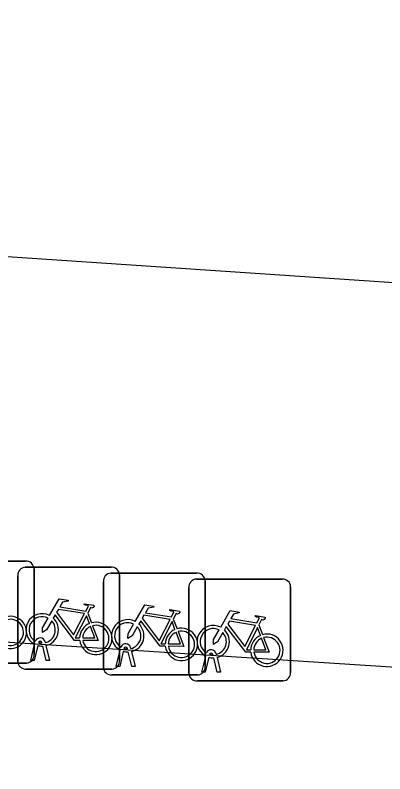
# Model space of a CAD drawing. Extents: x 161848 to 162726, y 385382 to 386521.
# Drawn here: x 162082.04 to 162085.67, y 385625.61 to 385633.06 of the extents above; entities that cross this region are included whole.
import ezdxf

# ---------------------------------------------------------------- set-up
doc = ezdxf.new("R2010")
doc.units = 0
for name, color, linetype in [('IMGEO_Fietsenrek', 7, 'Continuous'), ('IMGEO_Pand', 7, 'Continuous'), ('IMGEO_Rijbaan_lokaal_open', 7, 'Continuous')]:
    doc.layers.add(name, color=color, linetype=linetype)

msp = doc.modelspace()

# ---------------------------------------------------------------- linework, layer by layer
at = {"layer": 'IMGEO_Fietsenrek'}
for p, q in [((162081.3049, 385627.6975), (162082.1458, 385627.6975)), ((162082.1458, 385627.6975), (162081.3049, 385627.6975)), ((162082.1439, 385627.6385), (162082.9848, 385627.6385)), ((162082.9848, 385627.6385), (162082.1439, 385627.6385)), ((162082.2295, 385627.6231), (162082.2295, 385626.7822)), ((162082.2295, 385626.7822), (162082.2295, 385627.6231)), ((162082.9839, 385627.5805), (162083.8248, 385627.5805)), ((162083.8248, 385627.5805), (162082.9839, 385627.5805)), ((162082.0695, 385626.7139), (162082.0695, 385627.5548)), ((162082.0695, 385627.5548), (162082.0695, 385626.7139)), ((162083.0685, 385627.5641), (162083.0685, 385626.7232)), ((162083.0685, 385626.7232), (162083.0685, 385627.5641)), ((162083.8229, 385627.5225), (162084.6638, 385627.5225)), ((162084.6638, 385627.5225), (162083.8229, 385627.5225)), ((162083.9085, 385627.5061), (162083.9085, 385626.6652)), ((162083.9085, 385626.6652), (162083.9085, 385627.5061)), ((162082.9095, 385626.6559), (162082.9095, 385627.4968)), ((162082.9095, 385627.4968), (162082.9095, 385626.6559)), ((162083.7485, 385626.5979), (162083.7485, 385627.4388)), ((162083.7485, 385627.4388), (162083.7485, 385626.5979)), ((162084.7475, 385627.4481), (162084.7475, 385626.6072)), ((162084.7475, 385626.6072), (162084.7475, 385627.4481)), ((162082.7562, 385627.1882), (162082.7925, 385627.093)), ((162083.5962, 385627.1302), (162083.6325, 385627.035)), ((162084.4352, 385627.0722), (162084.4715, 385626.977)), ((162082.3376, 385626.9064), (162082.3394, 385626.8985)), ((162082.1965, 385626.7233), (162082.2348, 385626.8833)), ((162082.2652, 385626.8711), (162082.2299, 385626.7233)), ((162082.3069, 385626.8949), (162082.3059, 385626.8992)), ((162082.348, 385626.7233), (162082.3141, 385626.865)), ((162082.3464, 385626.8693), (162082.3814, 385626.7233)), ((162083.1469, 385626.8369), (162083.1459, 385626.8412)), ((162083.1776, 385626.8484), (162083.1794, 385626.8405)), ((162083.0365, 385626.6653), (162083.0748, 385626.8253)), ((162083.1052, 385626.8131), (162083.0699, 385626.6653)), ((162083.188, 385626.6653), (162083.1541, 385626.807)), ((162083.1864, 385626.8113), (162083.2214, 385626.6653)), ((162083.8755, 385626.6073), (162083.9138, 385626.7673)), ((162083.9442, 385626.7551), (162083.9089, 385626.6073)), ((162083.9859, 385626.7789), (162083.9849, 385626.7832)), ((162084.0166, 385626.7904), (162084.0184, 385626.7825)), ((162084.0254, 385626.7533), (162084.0604, 385626.6073)), ((162082.1551, 385626.6985), (162081.3142, 385626.6985)), ((162081.3142, 385626.6985), (162082.1551, 385626.6985)), ((162082.2299, 385626.7233), (162082.1965, 385626.7233)), ((162082.3814, 385626.7233), (162082.348, 385626.7233)), ((162084.027, 385626.6073), (162083.9931, 385626.749)), ((162082.9941, 385626.6395), (162082.1532, 385626.6395)), ((162082.1532, 385626.6395), (162082.9941, 385626.6395)), ((162083.0699, 385626.6653), (162083.0365, 385626.6653)), ((162083.2214, 385626.6653), (162083.188, 385626.6653)), ((162083.9089, 385626.6073), (162083.8755, 385626.6073)), ((162084.0604, 385626.6073), (162084.027, 385626.6073)), ((162083.8341, 385626.5815), (162082.9932, 385626.5815)), ((162082.9932, 385626.5815), (162083.8341, 385626.5815)), ((162084.6731, 385626.5235), (162083.8322, 385626.5235)), ((162083.8322, 385626.5235), (162084.6731, 385626.5235))]:
    msp.add_line(p, q, dxfattribs=at)
for points in [[(162082.3821, 385627.1652), (162082.4768, 385627.3287), (162082.563, 385627.3149), (162082.5647, 385627.3062), (162082.5086, 385627.2953), (162082.4824, 385627.25), (162082.7376, 385627.2092)], [(162082.7376, 385627.2092), (162082.7626, 385627.258), (162082.7575, 385627.262), (162082.7343, 385627.2657), (162082.7216, 385627.2732), (162082.7206, 385627.2763), (162082.7228, 385627.2809), (162082.8176, 385627.2658), (162082.8199, 385627.2555), (162082.8105, 385627.2431), (162082.7981, 385627.2367), (162082.7836, 385627.2429), (162082.7562, 385627.1882)], [(162082.7247, 385627.184), (162082.4679, 385627.225), (162082.4512, 385627.1962), (162082.6182, 385626.9759), (162082.7247, 385627.184)], [(162083.2221, 385627.1072), (162083.3168, 385627.2707), (162083.403, 385627.2569), (162083.4047, 385627.2482), (162083.3486, 385627.2373), (162083.3224, 385627.192), (162083.5776, 385627.1512)], [(162083.5776, 385627.1512), (162083.6026, 385627.2), (162083.5975, 385627.204), (162083.5743, 385627.2077), (162083.5616, 385627.2152), (162083.5606, 385627.2183), (162083.5628, 385627.2229), (162083.6576, 385627.2078), (162083.6599, 385627.1975), (162083.6505, 385627.1851), (162083.6381, 385627.1787), (162083.6236, 385627.1849), (162083.5962, 385627.1302)], [(162084.0611, 385627.0492), (162084.1558, 385627.2127), (162084.242, 385627.1989), (162084.2437, 385627.1902), (162084.1876, 385627.1793), (162084.1614, 385627.134), (162084.4166, 385627.0932)], [(162082.4028, 385627.1127), (162082.3512, 385627.0235), (162082.3113, 385626.9975), (162082.3125, 385627.045), (162082.367, 385627.1392)], [(162082.6778, 385626.9205), (162082.6281, 385626.9206), (162082.4374, 385627.1723), (162082.4184, 385627.1395)], [(162082.7727, 385627.086), (162082.7434, 385627.1628), (162082.634, 385626.9447), (162082.6767, 385626.9446)], [(162083.5647, 385627.126), (162083.3079, 385627.167), (162083.2912, 385627.1382), (162083.4582, 385626.9179), (162083.5647, 385627.126)], [(162084.4166, 385627.0932), (162084.4416, 385627.142), (162084.4365, 385627.146), (162084.4133, 385627.1497), (162084.4006, 385627.1572), (162084.3996, 385627.1603), (162084.4018, 385627.1649), (162084.4966, 385627.1498), (162084.4989, 385627.1395), (162084.4895, 385627.1271), (162084.4771, 385627.1207), (162084.4626, 385627.1269), (162084.4352, 385627.0722)], [(162082.7067, 385626.9445), (162082.8266, 385626.9443), (162082.7834, 385627.0579)], [(162082.8032, 385627.0648), (162082.8582, 385626.9202), (162082.7081, 385626.9205)], [(162083.2428, 385627.0547), (162083.1912, 385626.9655), (162083.1513, 385626.9395), (162083.1525, 385626.987), (162083.207, 385627.0812)], [(162083.5178, 385626.8625), (162083.4681, 385626.8626), (162083.2774, 385627.1143), (162083.2584, 385627.0815)], [(162083.6127, 385627.028), (162083.5834, 385627.1048), (162083.474, 385626.8867), (162083.5167, 385626.8866)], [(162084.3568, 385626.8045), (162084.3071, 385626.8046), (162084.1164, 385627.0563), (162084.0974, 385627.0235)], [(162084.4037, 385627.068), (162084.1469, 385627.109), (162084.1302, 385627.0802), (162084.2972, 385626.8599), (162084.4037, 385627.068)], [(162083.5467, 385626.8865), (162083.6666, 385626.8863), (162083.6234, 385626.9999)], [(162083.6432, 385627.0068), (162083.6982, 385626.8622), (162083.5481, 385626.8625)], [(162084.0818, 385626.9967), (162084.0302, 385626.9075), (162083.9903, 385626.8815), (162083.9915, 385626.929), (162084.046, 385627.0232)], [(162084.4517, 385626.97), (162084.4224, 385627.0468), (162084.313, 385626.8287), (162084.3557, 385626.8286)], [(162084.3857, 385626.8285), (162084.5056, 385626.8283), (162084.4624, 385626.9419)], [(162084.4822, 385626.9488), (162084.5372, 385626.8042), (162084.3871, 385626.8045)]]:
    msp.add_lwpolyline(points, dxfattribs=at)
for centre, radius, start, end in [((162082.1516, 385627.6198), 0.0779, 2.4484, 94.28452), ((162082.1516, 385627.6198), 0.0779, 2.4484, 94.28452), ((162082.1472, 385627.5606), 0.0779, 92.4484, 184.28452), ((162082.1472, 385627.5606), 0.0779, 92.4484, 184.28452), ((162082.9872, 385627.5026), 0.0779, 92.4484, 184.28452), ((162082.9872, 385627.5026), 0.0779, 92.4484, 184.28452), ((162082.9906, 385627.5608), 0.0779, 2.4484, 94.28452), ((162082.9906, 385627.5608), 0.0779, 2.4484, 94.28452), ((162083.8306, 385627.5028), 0.0779, 2.4484, 94.28452), ((162083.8306, 385627.5028), 0.0779, 2.4484, 94.28452), ((162083.8262, 385627.4446), 0.0779, 92.4484, 184.28452), ((162083.8262, 385627.4446), 0.0779, 92.4484, 184.28452), ((162084.6696, 385627.4448), 0.0779, 2.4484, 94.28452), ((162084.6696, 385627.4448), 0.0779, 2.4484, 94.28452), ((162081.9967, 385626.9989), 0.159, 187.0065, 105.77075), ((162081.9967, 385626.9989), 0.129, 188.67146, 104.58832), ((162082.3091, 385627.0239), 0.159, 62.67661, 242.13685), ((162082.3091, 385627.0239), 0.129, 63.31916, 238.90302), ((162082.3091, 385627.0239), 0.159, 283.5766, 46.60424), ((162082.3091, 385627.0239), 0.129, 283.60429, 43.43025), ((162082.8357, 385626.9399), 0.159, 113.3408, 178.32165), ((162082.8357, 385626.9399), 0.159, 187.0065, 105.77075), ((162082.8357, 385626.9399), 0.129, 113.92302, 177.95563), ((162082.8357, 385626.9399), 0.129, 188.67146, 104.58832), ((162083.1491, 385626.9659), 0.159, 62.67661, 242.13685), ((162083.1491, 385626.9659), 0.129, 63.31916, 238.90302), ((162083.1491, 385626.9659), 0.129, 283.60429, 43.43025), ((162083.1491, 385626.9659), 0.159, 283.5766, 46.60424), ((162083.9881, 385626.9079), 0.159, 62.67661, 242.13685), ((162083.6757, 385626.8819), 0.159, 113.3408, 178.32165), ((162083.6757, 385626.8819), 0.159, 187.0065, 105.77075), ((162083.6757, 385626.8819), 0.129, 113.92302, 177.95563), ((162083.6757, 385626.8819), 0.129, 188.67146, 104.58832), ((162083.9881, 385626.9079), 0.129, 63.31916, 238.90302), ((162083.9881, 385626.9079), 0.129, 283.60429, 43.43025), ((162083.9881, 385626.9079), 0.159, 283.5766, 46.60424), ((162084.5147, 385626.8239), 0.159, 187.0065, 105.77075), ((162082.2889, 385626.8953), 0.0499, 12.8025, 158.69338), ((162082.2889, 385626.8953), 0.0174, 12.8025, 163.45023), ((162084.5147, 385626.8239), 0.159, 113.3408, 178.32165), ((162084.5147, 385626.8239), 0.129, 113.92302, 177.95563), ((162084.5147, 385626.8239), 0.129, 188.67146, 104.58832), ((162082.3091, 385627.0239), 0.159, 253.99666, 271.78671), ((162082.3091, 385627.0239), 0.129, 253.41502, 269.02044), ((162083.1289, 385626.8373), 0.0499, 12.8025, 158.69338), ((162083.1289, 385626.8373), 0.0174, 12.8025, 163.45023), ((162083.1491, 385626.9659), 0.129, 253.41502, 269.02044), ((162083.9679, 385626.7793), 0.0499, 12.8025, 158.69338), ((162082.1518, 385626.7764), 0.0779, 272.4484, 4.28452), ((162082.1518, 385626.7764), 0.0779, 272.4484, 4.28452), ((162083.1491, 385626.9659), 0.159, 253.99666, 271.78671), ((162083.9881, 385626.9079), 0.159, 253.99666, 271.78671), ((162083.9679, 385626.7793), 0.0174, 12.8025, 163.45023), ((162083.9881, 385626.9079), 0.129, 253.41502, 269.02044), ((162082.1474, 385626.7172), 0.0779, 182.4484, 274.28452), ((162082.1474, 385626.7172), 0.0779, 182.4484, 274.28452), ((162082.9908, 385626.7174), 0.0779, 272.4484, 4.28452), ((162082.9908, 385626.7174), 0.0779, 272.4484, 4.28452), ((162082.9874, 385626.6592), 0.0779, 182.4484, 274.28452), ((162082.9874, 385626.6592), 0.0779, 182.4484, 274.28452), ((162083.8308, 385626.6594), 0.0779, 272.4484, 4.28452), ((162083.8308, 385626.6594), 0.0779, 272.4484, 4.28452), ((162084.6698, 385626.6014), 0.0779, 272.4484, 4.28452), ((162084.6698, 385626.6014), 0.0779, 272.4484, 4.28452), ((162083.8264, 385626.6012), 0.0779, 182.4484, 274.28452), ((162083.8264, 385626.6012), 0.0779, 182.4484, 274.28452)]:
    msp.add_arc(centre, radius, start, end, dxfattribs=at)
at = {"layer": 'IMGEO_Pand'}
msp.add_lwpolyline([(162029.285, 385635.956), (162044.659, 385634.952), (162044.546, 385633.206), (162101.964, 385629.344), (162102.206, 385629.327), (162102.206, 385629.243)], dxfattribs=at)
at = {"layer": 'IMGEO_Rijbaan_lokaal_open'}
msp.add_lwpolyline([(162028.926, 385630.337), (162101.971, 385625.611)], dxfattribs=at)

doc.saveas('drawing.dxf')
